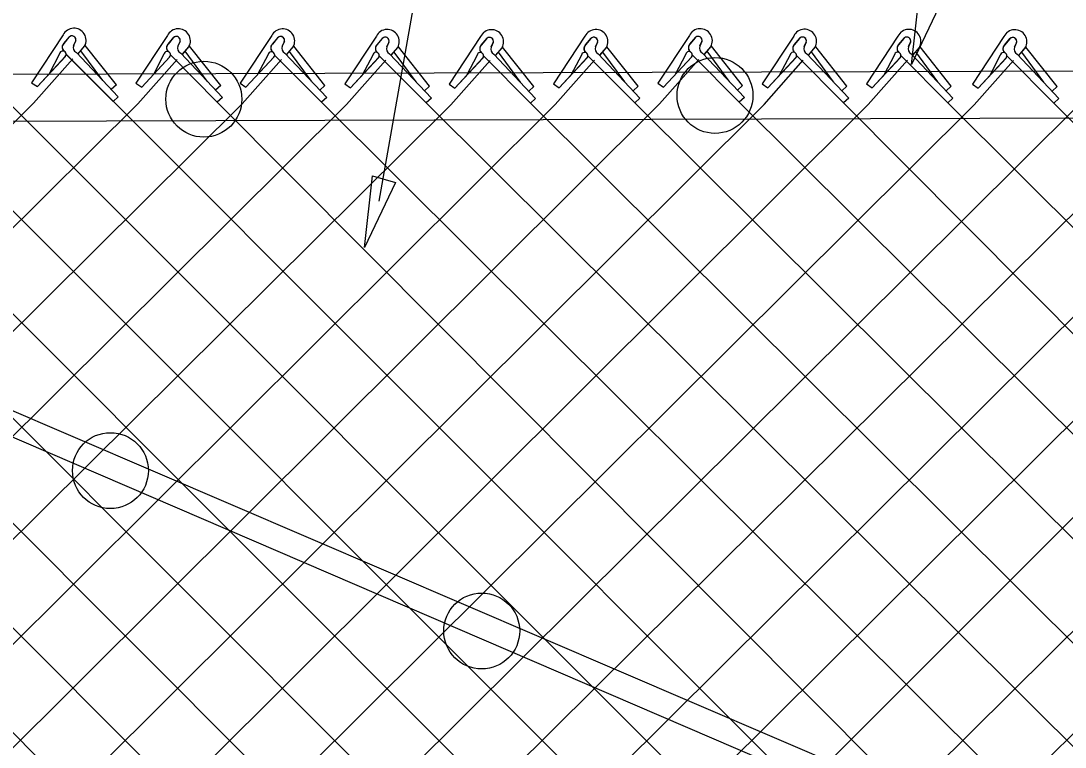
# Model space of a CAD drawing. Extents: x 0 to 1270, y 0 to 830.
# Drawn here: x 158.12 to 198.44, y 410.35 to 438.4 of the extents above; entities that cross this region are included whole.
import ezdxf

# ---------------------------------------------------------------- set-up
doc = ezdxf.new("R2010")
doc.units = 0
for name, color, linetype in [('CT_Dimensions', 7, 'Continuous'), ('sb_Chainlink Fence', 7, 'Continuous'), ('sb_Existing Structural Steel', 7, 'Continuous')]:
    doc.layers.add(name, color=color, linetype=linetype)

msp = doc.modelspace()

# ---------------------------------------------------------------- linework, layer by layer
at = {"layer": 'CT_Dimensions'}
msp.add_line((171.951, 431.442), (181.549, 485.453), dxfattribs=at)
for points in [[(193.703, 439.235), (192.506, 436.72), (192.822, 439.488)], [(172.581, 432.159), (171.384, 429.643), (171.701, 432.411)]]:
    msp.add_lwpolyline(points, close=True, dxfattribs=at)
at = {"layer": 'sb_Chainlink Fence'}
for p, q in [((159.754, 437.86), (158.536, 436.015)), ((159.778, 437.525), (160, 437.789)), ((159.98, 437.767), (159.778, 437.525)), ((160.241, 437.625), (160.159, 437.447)), ((160.159, 437.454), (160.24, 437.621)), ((160.58, 437.423), (160.598, 437.457)), ((160.598, 437.457), (160.614, 437.494)), ((161.81, 435.927), (160.604, 437.445)), ((163.782, 437.837), (162.564, 435.993)), ((163.806, 437.503), (164.028, 437.767)), ((164.008, 437.745), (163.806, 437.503)), ((164.269, 437.602), (164.187, 437.425)), ((164.188, 437.431), (164.269, 437.598)), ((164.626, 437.435), (164.642, 437.471)), ((167.809, 437.835), (166.59, 435.99)), ((167.832, 437.5), (168.055, 437.764)), ((168.034, 437.742), (167.832, 437.5)), ((168.295, 437.599), (168.214, 437.422)), ((168.214, 437.428), (168.295, 437.595)), ((168.653, 437.432), (168.668, 437.468)), ((171.848, 437.811), (170.629, 435.966)), ((171.871, 437.476), (172.094, 437.74)), ((172.073, 437.718), (171.871, 437.476)), ((172.334, 437.575), (172.253, 437.398)), ((172.253, 437.405), (172.334, 437.571)), ((172.692, 437.408), (172.707, 437.444)), ((175.874, 437.801), (174.656, 435.956)), ((175.898, 437.466), (176.121, 437.73)), ((176.1, 437.708), (175.898, 437.466)), ((176.361, 437.565), (176.279, 437.388)), ((176.28, 437.394), (176.361, 437.561)), ((179.901, 437.809), (178.683, 435.964)), ((179.925, 437.474), (180.148, 437.738)), ((180.127, 437.716), (179.925, 437.474)), ((180.388, 437.574), (180.307, 437.396)), ((180.307, 437.403), (180.388, 437.57)), ((180.746, 437.406), (180.761, 437.443)), ((183.933, 437.839), (182.714, 435.994)), ((183.956, 437.504), (184.179, 437.768)), ((184.158, 437.746), (183.956, 437.504)), ((184.42, 437.603), (184.338, 437.426)), ((184.338, 437.433), (184.419, 437.599)), ((184.777, 437.436), (184.793, 437.472)), ((187.961, 437.816), (186.743, 435.972)), ((187.985, 437.482), (188.207, 437.745)), ((188.187, 437.724), (187.985, 437.482)), ((188.448, 437.581), (188.366, 437.404)), ((188.366, 437.41), (188.448, 437.577)), ((188.805, 437.414), (188.821, 437.45)), ((191.987, 437.813), (190.769, 435.969)), ((192.011, 437.479), (192.234, 437.743)), ((192.213, 437.721), (192.011, 437.479)), ((192.474, 437.578), (192.393, 437.401)), ((192.393, 437.407), (192.474, 437.574)), ((192.832, 437.411), (192.847, 437.447)), ((196.078, 437.799), (194.859, 435.955)), ((196.101, 437.465), (196.324, 437.728)), ((196.303, 437.707), (196.101, 437.465)), ((196.564, 437.564), (196.483, 437.387)), ((196.483, 437.393), (196.564, 437.56)), ((131.686, 437.09), (186.658, 382.007)), ((135.71, 437.097), (190.686, 382.03)), ((139.734, 437.103), (194.713, 382.032)), ((159.615, 437.132), (159.209, 436.356)), ((159.852, 437.137), (214.865, 382.051)), ((159.866, 437.106), (161.68, 435.285)), ((160.265, 437.178), (161.877, 435.464)), ((160.332, 437.13), (160.58, 437.423)), ((160.336, 437.134), (160.581, 437.424)), ((161.291, 436.093), (160.442, 437.248)), ((161.544, 381.974), (216.728, 437.233)), ((163.643, 437.11), (163.238, 436.334)), ((163.894, 437.084), (165.708, 435.263)), ((164.293, 437.155), (165.906, 435.442)), ((164.361, 437.108), (164.608, 437.401)), ((164.364, 437.112), (164.61, 437.402)), ((165.319, 436.071), (164.471, 437.226)), ((164.608, 437.401), (164.626, 437.435)), ((165.839, 435.905), (164.632, 437.422)), ((167.67, 437.107), (167.264, 436.331)), ((167.921, 437.081), (169.734, 435.26)), ((168.32, 437.153), (169.932, 435.439)), ((168.387, 437.105), (168.635, 437.398)), ((168.39, 437.109), (168.636, 437.399)), ((169.346, 436.068), (168.497, 437.223)), ((168.635, 437.398), (168.653, 437.432)), ((169.865, 435.902), (168.659, 437.42)), ((171.709, 437.083), (171.303, 436.307)), ((171.96, 437.057), (173.773, 435.236)), ((172.359, 437.129), (173.971, 435.415)), ((172.426, 437.081), (172.674, 437.374)), ((172.429, 437.085), (172.675, 437.375)), ((173.385, 436.044), (172.536, 437.199)), ((172.674, 437.374), (172.692, 437.408)), ((173.904, 435.878), (172.698, 437.396)), ((175.736, 437.073), (175.33, 436.297)), ((175.986, 437.047), (177.8, 435.226)), ((176.385, 437.118), (177.998, 435.405)), ((176.453, 437.071), (176.7, 437.364)), ((176.456, 437.075), (176.702, 437.365)), ((177.411, 436.034), (176.563, 437.189)), ((176.7, 437.364), (176.719, 437.398)), ((176.719, 437.398), (176.734, 437.434)), ((177.931, 435.868), (176.724, 437.385)), ((179.763, 437.081), (179.357, 436.305)), ((180.014, 437.056), (181.827, 435.234)), ((180.412, 437.127), (182.025, 435.413)), ((180.48, 437.079), (180.728, 437.372)), ((180.483, 437.083), (180.729, 437.373)), ((181.438, 436.042), (180.59, 437.197)), ((180.728, 437.372), (180.746, 437.406)), ((181.958, 435.876), (180.752, 437.394)), ((183.794, 437.111), (183.388, 436.335)), ((184.045, 437.085), (185.858, 435.264)), ((184.444, 437.157), (186.056, 435.443)), ((184.511, 437.109), (184.759, 437.402)), ((184.515, 437.113), (184.76, 437.403)), ((185.47, 436.072), (184.621, 437.227)), ((184.759, 437.402), (184.777, 437.436)), ((185.989, 435.906), (184.783, 437.424)), ((187.822, 437.089), (187.417, 436.313)), ((188.073, 437.063), (189.887, 435.242)), ((188.472, 437.134), (190.085, 435.421)), ((188.54, 437.086), (188.787, 437.38)), ((188.543, 437.091), (188.788, 437.381)), ((189.498, 436.05), (188.65, 437.205)), ((188.787, 437.38), (188.805, 437.414)), ((190.018, 435.884), (188.811, 437.401)), ((191.849, 437.086), (191.443, 436.31)), ((192.1, 437.06), (193.913, 435.239)), ((192.498, 437.131), (194.111, 435.418)), ((192.566, 437.084), (192.814, 437.377)), ((192.569, 437.088), (192.815, 437.378)), ((193.525, 436.047), (192.676, 437.202)), ((192.814, 437.377), (192.832, 437.411)), ((194.044, 435.881), (192.838, 437.398)), ((195.939, 437.071), (195.533, 436.296)), ((196.19, 437.046), (198.003, 435.224)), ((196.589, 437.117), (198.201, 435.404)), ((196.656, 437.069), (196.904, 437.362)), ((196.659, 437.074), (196.905, 437.363)), ((197.615, 436.033), (196.766, 437.188)), ((196.904, 437.362), (196.922, 437.396)), ((196.922, 437.396), (196.937, 437.433)), ((198.134, 435.867), (196.928, 437.384)), ((158.608, 435.222), (160.125, 436.93)), ((158.759, 435.863), (159.843, 437.032)), ((158.759, 435.863), (159.836, 437.025)), ((162.636, 435.199), (164.154, 436.908)), ((162.787, 435.841), (163.872, 437.009)), ((162.787, 435.841), (163.865, 437.002)), ((166.662, 435.196), (168.18, 436.905)), ((166.813, 435.838), (167.898, 437.007)), ((166.813, 435.838), (167.891, 437)), ((170.701, 435.173), (172.219, 436.881)), ((170.852, 435.814), (171.937, 436.983)), ((170.852, 435.814), (171.93, 436.976)), ((174.728, 435.162), (176.246, 436.871)), ((174.879, 435.804), (175.964, 436.972)), ((174.879, 435.804), (175.957, 436.966)), ((178.755, 435.171), (180.273, 436.879)), ((178.906, 435.812), (179.991, 436.981)), ((178.906, 435.812), (179.984, 436.974)), ((182.786, 435.2), (184.304, 436.909)), ((182.937, 435.842), (184.022, 437.011)), ((182.937, 435.842), (184.015, 437.004)), ((186.815, 435.178), (188.333, 436.887)), ((186.966, 435.819), (188.051, 436.988)), ((186.966, 435.819), (188.044, 436.981)), ((190.841, 435.175), (192.359, 436.884)), ((190.992, 435.817), (192.077, 436.985)), ((190.992, 435.817), (192.07, 436.978)), ((194.931, 435.161), (196.449, 436.87)), ((195.082, 435.802), (196.167, 436.971)), ((195.082, 435.802), (196.16, 436.964)), ((158.536, 436.015), (158.759, 435.863)), ((161.81, 435.927), (161.612, 435.748)), ((162.564, 435.993), (162.787, 435.841)), ((165.839, 435.905), (165.641, 435.726)), ((166.59, 435.99), (166.813, 435.838)), ((169.865, 435.902), (169.667, 435.723)), ((170.629, 435.966), (170.852, 435.814)), ((173.904, 435.878), (173.706, 435.699)), ((174.656, 435.956), (174.879, 435.804)), ((177.931, 435.868), (177.733, 435.689)), ((178.683, 435.964), (178.906, 435.812)), ((181.958, 435.876), (181.76, 435.697)), ((182.714, 435.994), (182.937, 435.842)), ((185.989, 435.906), (185.791, 435.727)), ((186.743, 435.972), (186.966, 435.819)), ((190.018, 435.884), (189.82, 435.705)), ((190.769, 435.969), (190.992, 435.817)), ((194.044, 435.881), (193.846, 435.702)), ((194.859, 435.955), (195.082, 435.802)), ((198.134, 435.867), (197.936, 435.687)), ((161.877, 435.464), (161.68, 435.285)), ((165.906, 435.442), (165.708, 435.263)), ((169.932, 435.439), (169.734, 435.26)), ((186.056, 435.443), (185.858, 435.264)), ((105.111, 382.053), (158.608, 435.222)), ((109.138, 382.063), (162.636, 435.199)), ((113.165, 382.055), (166.662, 435.196)), ((117.196, 382.025), (170.701, 435.173)), ((121.224, 382.047), (174.728, 435.162)), ((125.453, 382.089), (178.755, 435.171)), ((129.48, 382.099), (182.786, 435.2)), ((133.507, 382.091), (186.815, 435.178)), ((137.538, 382.061), (190.841, 435.175)), ((141.567, 382.083), (194.931, 435.161)), ((145.593, 382.086), (198.958, 435.151)), ((149.428, 382.023), (202.985, 435.159)), ((153.49, 381.972), (207.016, 435.189)), ((153.621, 435.247), (206.806, 382.058)), ((157.517, 381.982), (211.045, 435.166)), ((157.648, 435.255), (210.837, 382.028)), ((165.576, 381.944), (219.196, 435.115)), ((165.708, 435.263), (219.245, 381.451)), ((169.604, 381.966), (223.223, 435.144)), ((169.734, 435.26), (223.121, 382.103)), ((173.971, 435.415), (173.773, 435.236)), ((173.773, 435.236), (227.148, 382.094)), ((177.998, 435.405), (177.8, 435.226)), ((177.8, 435.226), (231.179, 382.064)), ((182.025, 435.413), (181.827, 435.234)), ((181.827, 435.234), (235.208, 382.087)), ((185.858, 435.264), (239.646, 381.715)), ((190.085, 435.421), (189.887, 435.242)), ((189.887, 435.242), (243.249, 381.464)), ((194.111, 435.418), (193.913, 435.239)), ((193.913, 435.239), (247.125, 382.116)), ((198.201, 435.404), (198.003, 435.224)), ((198.003, 435.224), (251.581, 381.667)), ((151.456, 433.442), (202.779, 382.067)), ((149.012, 431.855), (198.752, 382.056))]:
    msp.add_line(p, q, dxfattribs=at)
for centre, radius, start, end in [((160.173, 437.652), 0.468, 330.7731, 153.6798), ((164.201, 437.63), 0.468, 330.7731, 153.6798), ((168.228, 437.627), 0.468, 330.7731, 153.6798), ((172.267, 437.603), 0.468, 330.7731, 153.6798), ((176.294, 437.593), 0.468, 330.7731, 153.6798), ((180.321, 437.601), 0.468, 330.7731, 153.6798), ((184.352, 437.631), 0.468, 330.7731, 153.6798), ((188.38, 437.609), 0.468, 330.7731, 153.6798), ((192.407, 437.606), 0.468, 330.7731, 153.6798), ((196.497, 437.592), 0.468, 330.7731, 153.6798), ((159.907, 437.384), 0.192, 140.2017, 233.0053), ((159.913, 437.384), 0.195, 133.6672, 232.2344), ((160.096, 437.67), 0.152, 342.5148, 140.1368), ((160.097, 437.671), 0.152, 340.7344, 129.2174), ((160.353, 437.368), 0.209, 156.4833, 245.1578), ((163.936, 437.361), 0.192, 140.2017, 233.0053), ((163.941, 437.362), 0.195, 133.6672, 232.2344), ((164.124, 437.648), 0.152, 342.5148, 140.1368), ((164.125, 437.648), 0.152, 340.7344, 129.2174), ((167.962, 437.359), 0.192, 140.2017, 233.0053), ((167.967, 437.359), 0.195, 133.6672, 232.2344), ((168.151, 437.645), 0.152, 342.5148, 140.1368), ((168.151, 437.646), 0.152, 340.7344, 129.2174), ((172.001, 437.335), 0.192, 140.2017, 233.0053), ((172.006, 437.335), 0.195, 133.6672, 232.2344), ((172.19, 437.621), 0.152, 342.5148, 140.1368), ((172.19, 437.622), 0.152, 340.7344, 129.2174), ((176.028, 437.325), 0.192, 140.2017, 233.0053), ((176.033, 437.325), 0.195, 133.6672, 232.2344), ((176.217, 437.611), 0.152, 342.5148, 140.1368), ((176.217, 437.612), 0.152, 340.7344, 129.2174), ((180.055, 437.333), 0.192, 140.2017, 233.0053), ((180.06, 437.333), 0.195, 133.6672, 232.2344), ((180.244, 437.619), 0.152, 342.5148, 140.1368), ((180.244, 437.62), 0.152, 340.7344, 129.2174), ((184.086, 437.363), 0.192, 140.2017, 233.0053), ((184.091, 437.363), 0.195, 133.6672, 232.2344), ((184.275, 437.649), 0.152, 342.5148, 140.1368), ((184.275, 437.65), 0.152, 340.7344, 129.2174), ((188.115, 437.34), 0.192, 140.2017, 233.0053), ((188.12, 437.34), 0.195, 133.6672, 232.2344), ((188.303, 437.627), 0.152, 342.5148, 140.1368), ((188.304, 437.627), 0.152, 340.7344, 129.2174), ((192.141, 437.337), 0.192, 140.2017, 233.0053), ((192.146, 437.338), 0.195, 133.6672, 232.2344), ((192.33, 437.624), 0.152, 342.5148, 140.1368), ((192.33, 437.624), 0.152, 340.7344, 129.2174), ((196.231, 437.323), 0.192, 140.2017, 233.0053), ((196.236, 437.323), 0.195, 133.6672, 232.2344), ((196.42, 437.609), 0.152, 342.5148, 140.1368), ((196.42, 437.61), 0.152, 340.7344, 129.2174), ((159.741, 437.11), 0.128, 319.0215, 170.0696), ((163.769, 437.088), 0.128, 319.0215, 170.0696), ((164.381, 437.345), 0.209, 156.4833, 245.1578), ((167.796, 437.085), 0.128, 319.0215, 170.0696), ((168.408, 437.343), 0.209, 156.4833, 245.1578), ((171.835, 437.061), 0.128, 319.0215, 170.0696), ((172.447, 437.319), 0.209, 156.4833, 245.1578), ((175.862, 437.051), 0.128, 319.0215, 170.0696), ((176.473, 437.308), 0.209, 156.4833, 245.1578), ((179.889, 437.059), 0.128, 319.0215, 170.0696), ((180.5, 437.317), 0.209, 156.4833, 245.1578), ((183.92, 437.089), 0.128, 319.0215, 170.0696), ((184.532, 437.347), 0.209, 156.4833, 245.1578), ((187.948, 437.066), 0.128, 319.0215, 170.0696), ((188.56, 437.324), 0.209, 156.4833, 245.1578), ((191.975, 437.064), 0.128, 319.0215, 170.0696), ((192.586, 437.321), 0.209, 156.4833, 245.1578), ((196.065, 437.049), 0.128, 319.0215, 170.0696), ((196.677, 437.307), 0.209, 156.4833, 245.1578)]:
    msp.add_arc(centre, radius, start, end, dxfattribs=at)
at = {"layer": 'sb_Existing Structural Steel'}
for p, q in [((56.964, 436.034), (265.287, 436.674)), ((56.987, 434.219), (261.753, 434.847)), ((154.265, 424.861), (242.677, 386.934)), ((153.969, 423.971), (242.157, 386.047))]:
    msp.add_line(p, q, dxfattribs=at)
for centre in [(165.187, 435.377), (184.922, 435.52), (161.58, 421.032), (175.916, 414.837)]:
    msp.add_circle(centre, 1.465, dxfattribs=at)

doc.saveas('drawing.dxf')
